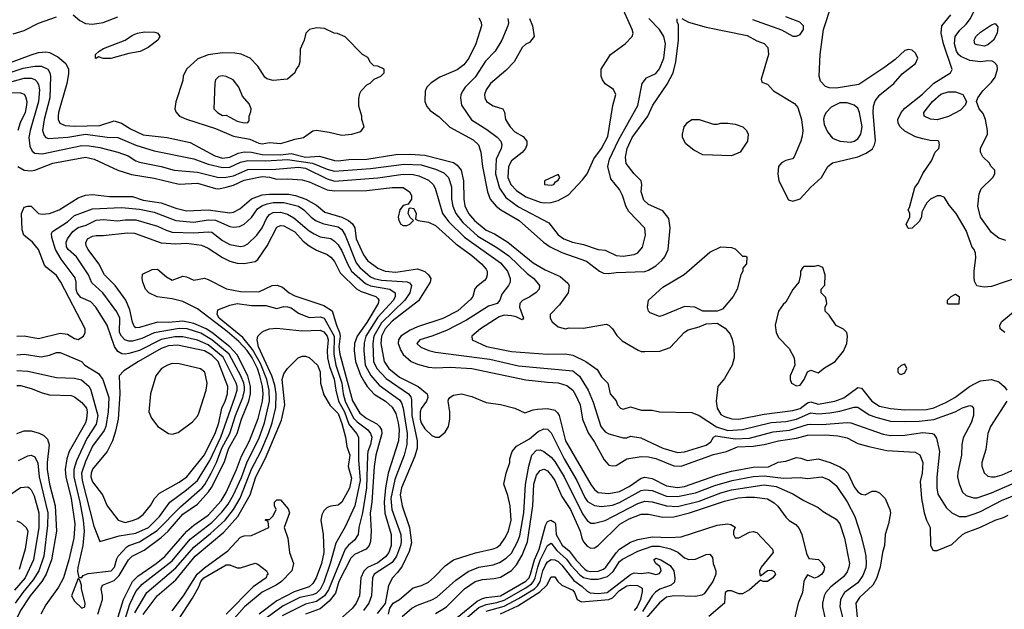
# Model space of a CAD drawing. Header units: inches. Extents: x 1793402 to 1900366, y 320852 to 470679.
# Tile 342 of 604: x 1834706 to 1840161, y 435636 to 438904. Entities that reach past the tile are written whole.
import ezdxf

# ---------------------------------------------------------------- set-up
doc = ezdxf.new("R2010")
doc.units = ezdxf.units.IN
doc.header["$MEASUREMENT"] = 0
doc.layers.add('B8433', color=7, linetype='Continuous')
doc.layers.add('B8443', color=7, linetype='Continuous')

msp = doc.modelspace()

# ---------------------------------------------------------------- linework, layer by layer
at = {"layer": 'B8433', "color": 4}
for points, elevation in [([(1840000, 438673.3), (1839970, 438676.9), (1839920.1, 438700.1), (1839907.8, 438710), (1839896.3, 438730), (1839885.1, 438770), (1839889.6, 438810), (1839914.2, 438845.9), (1839950, 438879.1), (1839974.5, 438910), (1839992, 438950), (1839995.1, 438975.1), (1839989, 439010), (1839959.5, 439039.5), (1839910, 439056), (1839886.6, 439070), (1839876, 439090), (1839872.7, 439130), (1839890, 439184.7), (1839910, 439210.7), (1839950, 439230.6), (1840000, 439239)], 392), ([(1837530.7, 438910), (1837547.3, 438870), (1837556, 438810), (1837530, 438778), (1837510, 438768.7), (1837490.7, 438749.3), (1837444.7, 438670), (1837398.5, 438621.5), (1837314.8, 438550), (1837290, 438515.3), (1837280.7, 438490), (1837282.8, 438470), (1837292, 438450), (1837330, 438426), (1837382, 438410), (1837391.6, 438391.6), (1837398, 438350), (1837424, 438310), (1837450, 438282), (1837496.1, 438256.1), (1837514.8, 438230), (1837514.8, 438210), (1837507.7, 438190), (1837490, 438167), (1837430, 438120.9), (1837414.4, 438090), (1837410.4, 438030), (1837426.4, 437990), (1837457.5, 437957.5), (1837510, 437921.3), (1837590, 437892.4), (1837611.7, 437888.3), (1837650, 437890.4), (1837690, 437901.6), (1837746.3, 437933.7), (1837824.4, 438015.6), (1837849.7, 438050.3), (1837886.7, 438133.3), (1837930, 438190.8), (1837963.7, 438256.3), (1837992.5, 438427.5), (1838008.7, 438490), (1837996.5, 438516.5), (1837950, 438548.7), (1837935.3, 438570), (1837928.4, 438591.6), (1837928, 438630), (1837979, 438710), (1838061.2, 438770), (1838099, 438810), (1838104, 438830), (1838099, 438850), (1838034.2, 438994.2)], 412), ([(1838374, 438910), (1838410.9, 438890.9), (1838510, 438862), (1838737, 438817), (1838790, 438786.8), (1838830, 438771), (1838850.8, 438750), (1838854, 438710), (1838814, 438574), (1838818, 438558), (1838850, 438546), (1838882.8, 438510), (1838998.8, 438438.8), (1839016.4, 438416.4), (1839038, 438350), (1839044.9, 438290), (1839041.1, 438258.9), (1839034, 438230), (1838996.3, 438143.7), (1838986.8, 438133.2), (1838950, 438122.7), (1838926.8, 438110), (1838910.6, 438089.4), (1838906, 438050), (1838912.7, 438010), (1838966, 437906), (1838990, 437898.8), (1839030, 437910.7), (1839086.6, 437973.4), (1839149, 438030), (1839184, 438090), (1839208.7, 438110), (1839350, 438143.8), (1839395.6, 438164.4), (1839431.3, 438188.7), (1839442.9, 438210), (1839447.6, 438232.4), (1839434.7, 438390), (1839435.9, 438424.1), (1839445.6, 438454.4), (1839471.9, 438488.1), (1839549, 438550), (1839595.5, 438604.5), (1839670, 438661), (1839681.2, 438690), (1839670, 438718), (1839650, 438735.3), (1839630, 438739), (1839610, 438734), (1839556.3, 438683.7), (1839499.9, 438640.1), (1839354.9, 438545.1), (1839230, 438525.1), (1839190, 438527), (1839170, 438533.2), (1839143.6, 438563.6), (1839135.1, 438590), (1839140.7, 438710), (1839159.6, 438850), (1839206, 438990)], 404), ([(1834670, 438825.5), (1834730, 438843.8), (1834810, 438884.9), (1834910, 438920.4)], 404), ([(1835002, 438930), (1835038.5, 438898.5), (1835070, 438882), (1835110, 438879.5), (1835168.4, 438888.4), (1835250, 438919.5)], 404), ([(1837250, 438914), (1837262, 438890), (1837264.7, 438870), (1837234, 438770), (1837194, 438690), (1837165.8, 438654.2), (1837130, 438626), (1837034.4, 438585.6), (1836986.4, 438553.6), (1836962, 438530), (1836951.6, 438508.4), (1836951.3, 438450), (1836962, 438422), (1836979.8, 438399.8), (1837030, 438364.7), (1837088.2, 438308.2), (1837218.3, 438238.3), (1837247.7, 438210), (1837261.6, 438170), (1837270.4, 438089.6), (1837297, 437950), (1837313, 437910), (1837344.9, 437870), (1837370.7, 437850), (1837473.4, 437790), (1837607.7, 437670), (1837645.7, 437645.7), (1837710, 437614), (1837845.7, 437565.7), (1837918.8, 437510), (1837939.9, 437499.9), (1837970, 437497.1), (1838010, 437502.4), (1838170, 437508.4), (1838190, 437514.9), (1838230, 437539.3), (1838264.5, 437570), (1838279.5, 437590), (1838298, 437630), (1838309.3, 437750), (1838302.7, 437802.7), (1838270, 437844), (1838190, 437879.3), (1838163.3, 437903.3), (1838149.3, 437950), (1838153.2, 437990), (1838149, 438010), (1838109.5, 438049.5), (1838066, 438106), (1838061.6, 438141.6), (1838071.5, 438190), (1838098.9, 438250), (1838185.6, 438370), (1838214.5, 438430), (1838293.6, 438546.4), (1838325.6, 438610), (1838341.6, 438670), (1838355.6, 438790), (1838355.3, 438875.3), (1838348, 438892), (1838348, 438908)], 404), ([(1837410.6, 438910), (1837413.7, 438886.3), (1837410.8, 438870), (1837376.3, 438790), (1837340.5, 438730), (1837286.3, 438673.7), (1837230, 438586), (1837174, 438530), (1837160.7, 438510), (1837150.7, 438490), (1837147.7, 438470), (1837153.4, 438430), (1837208.7, 438348.7), (1837294.7, 438294.7), (1837351.9, 438251.9), (1837370.7, 438230), (1837377.3, 438210), (1837374, 438190), (1837346, 438130), (1837342.6, 438050), (1837364.9, 437970), (1837398.7, 437918.7), (1837470, 437866.7), (1837637.5, 437777.5), (1837690, 437710.8), (1837721, 437690), (1837769.3, 437670.7), (1837830, 437658), (1837910, 437630.6), (1837950, 437626), (1838010, 437597.3), (1838050, 437594), (1838110, 437602.8), (1838130, 437611.3), (1838156.5, 437643.5), (1838174, 437710), (1838168.9, 437748.9), (1838081.6, 437841.6), (1838066.6, 437866.6), (1838046, 437930), (1838030, 437962), (1837982, 438022), (1837964.5, 438090), (1837973.6, 438130), (1838023.5, 438236.5), (1838131.2, 438428.8), (1838154, 438550), (1838179, 438581), (1838230, 438606), (1838250, 438631.3), (1838275.1, 438690), (1838284.2, 438770), (1838275.6, 438810), (1838250, 438849.3), (1838192.3, 438910)], 408), ([(1838765.5, 438905.5), (1838926.8, 438846.8), (1838990, 438812), (1839010, 438812), (1839030, 438822), (1839048, 438850), (1839048, 438870), (1839028, 438890), (1838950, 438919)], 408), ([(1840000, 437615), (1839994, 437630), (1839983.7, 437643.7), (1839950, 437735.3), (1839894, 437830), (1839856, 437876), (1839830, 437918), (1839810, 437928), (1839790, 437928), (1839751.6, 437908.4), (1839731.6, 437888.4), (1839716.9, 437863.1), (1839703.6, 437836.4), (1839702, 437810), (1839690, 437786), (1839650, 437748), (1839630, 437746), (1839626, 437750), (1839618, 437770), (1839638, 437810), (1839638, 437830), (1839628.7, 437850), (1839636.4, 437863.6), (1839665.6, 437974.4), (1839683.1, 437996.9), (1839710, 438052), (1839758, 438122), (1839778, 438170), (1839798, 438190), (1839802, 438210), (1839798, 438230), (1839792.9, 438232.9), (1839750, 438234), (1839710, 438242.7), (1839670, 438255.1), (1839610, 438285.1), (1839584.5, 438310), (1839574, 438330), (1839571.8, 438350), (1839589.6, 438390), (1839610, 438412.7), (1839708.6, 438491.4), (1839770, 438552.4), (1839864, 438610), (1839872.3, 438627.7), (1839825.1, 438770), (1839811.8, 438830), (1839816, 438870), (1839865.2, 438930)], 396), ([(1840000, 438769), (1839998, 438770), (1839994, 438790), (1840000, 438802)], 388), ([(1834553.2, 438630), (1834770, 438708.7), (1834810, 438721.3), (1834850, 438726), (1834870, 438721.6), (1834917.7, 438697.7), (1834960.5, 438660.5), (1834976, 438630), (1834976.8, 438603.2), (1834967.7, 438550), (1834920.4, 438390), (1834918.4, 438370), (1834919.1, 438350), (1834927.3, 438330), (1834957.3, 438317.3), (1835010, 438313.4), (1835150, 438317), (1835230, 438343), (1835270, 438330.5), (1835319.3, 438299.3), (1835390, 438265.3), (1835522, 438250), (1835650, 438223), (1835787.3, 438150), (1835830, 438136.9), (1835870, 438142.3), (1835915.6, 438164.4), (1835950, 438172.3), (1835990, 438169.2), (1836050, 438155.9), (1836150, 438155), (1836210, 438162.2), (1836290, 438142), (1836367.6, 438147.6), (1836450, 438122.6), (1836470, 438121.1), (1836530, 438128.8), (1836628.3, 438131.7), (1836790, 438156), (1836870, 438158.9), (1836950, 438153.4), (1837110, 438112), (1837130, 438098), (1837152.2, 438070), (1837165.3, 438010), (1837165.7, 437910), (1837172.8, 437872.8), (1837192.2, 437830), (1837224.9, 437790), (1837290, 437737), (1837336.7, 437716.7), (1837411.3, 437671.3), (1837550, 437556.4), (1837618, 437518), (1837700.6, 437480.6), (1837743.4, 437443.4), (1837750.7, 437430), (1837744.9, 437390), (1837696.1, 437323.9), (1837644.7, 437270), (1837644.7, 437250), (1837656, 437230), (1837690, 437201), (1837730, 437191.3), (1837750, 437196), (1837830, 437194.8), (1837955.9, 437215.9), (1837970.6, 437210.6), (1837990, 437191.3), (1838014.4, 437154.4), (1838044.5, 437124.5), (1838132.5, 437072.5), (1838150, 437065.5), (1838170, 437064.9), (1838252.9, 437067.1), (1838310, 437086.8), (1838390, 437171.3), (1838410, 437184.7), (1838470, 437201), (1838510, 437218), (1838570, 437222), (1838614.4, 437194.4), (1838641.4, 437161.4), (1838652.8, 437132.8), (1838662, 437090), (1838664, 437030), (1838654, 436990), (1838610, 436915.3), (1838574.8, 436870), (1838564.9, 436790), (1838570.7, 436750), (1838590, 436716), (1838610, 436704), (1838652.4, 436692.4), (1838690, 436690.4), (1838830, 436717.4), (1838990, 436737.4), (1839030, 436748.9), (1839070, 436779.5), (1839090, 436785.7), (1839130, 436773.4), (1839222, 436790), (1839272.1, 436807.9), (1839350, 436866), (1839370, 436861), (1839428, 436790), (1839470, 436762.4), (1839530, 436748.7), (1839610, 436741.1), (1839730, 436744.2), (1839770, 436752), (1839838, 436782), (1839886.6, 436810), (1839968.5, 436871.5), (1840000, 436887.7)], 396), ([(1834574.6, 438585.4), (1834724.4, 438635.6), (1834790, 438647), (1834826.6, 438646.6), (1834860.7, 438630), (1834873, 438610), (1834877.1, 438590), (1834871.8, 438470), (1834842, 438350), (1834832.4, 438290), (1834841.1, 438261.1), (1834850, 438250.7), (1834865.7, 438245.7), (1834972.2, 438252.2), (1835070, 438268.8), (1835190, 438252.2), (1835250, 438250.4), (1835350, 438208.7), (1835450, 438177.1), (1835670, 438132.2), (1835750, 438103.1), (1835830, 438084.6), (1835870, 438087.4), (1835930, 438114.3), (1835970, 438124), (1836070, 438120.7), (1836190, 438129.2), (1836327.8, 438107.8), (1836410, 438074.6), (1836450, 438064.9), (1836650, 438079.6), (1836836.6, 438103.4), (1836930, 438098.9), (1837010, 438075.3), (1837055.8, 438055.8), (1837081.6, 438030), (1837098.3, 437978.3), (1837098.7, 437910), (1837105.3, 437870), (1837122, 437830), (1837160.4, 437780.4), (1837244.2, 437704.2), (1837350, 437642), (1837415.8, 437595.8), (1837518, 437498), (1837554, 437470), (1837586, 437430), (1837584.7, 437410), (1837567.5, 437392.5), (1837532.3, 437367.7), (1837492.3, 437347.7), (1837476.3, 437330), (1837474.9, 437310), (1837496.3, 437250), (1837490, 437241.2), (1837456.6, 437256.6), (1837430, 437262.7), (1837390, 437265.4), (1837363, 437257), (1837258.8, 437190), (1837234.8, 437170), (1837211.3, 437150), (1837212, 437130), (1837292.5, 437092.5), (1837430, 437064.4), (1837630, 437050.4), (1837730, 437052.7), (1837770, 437043.8), (1837842.8, 437010), (1837905.1, 436965.1), (1837930, 436924.7), (1837964.7, 436890), (1837978, 436830), (1838010.9, 436790.9), (1838018, 436770), (1838034, 436750), (1838050, 436744.7), (1838090, 436758), (1838150, 436738.8), (1838210, 436738.8), (1838250, 436731.3), (1838430, 436727.3), (1838470, 436710.7), (1838566.7, 436646.7), (1838630, 436626.2), (1838710, 436633.1), (1838868.8, 436671.2), (1838950, 436676.5), (1839010, 436690.2), (1839090, 436724.2), (1839130, 436718.9), (1839194.9, 436725.1), (1839250, 436734.9), (1839330, 436757.1), (1839350, 436755.5), (1839413.1, 436713.1), (1839450, 436700.3), (1839530, 436679.5), (1839610, 436676.5), (1839690, 436678.7), (1839771.1, 436688.9), (1839889.7, 436730.3), (1839930, 436753), (1839970, 436764.7), (1839982, 436762), (1839991.1, 436751.1), (1839990.7, 436710), (1839977.3, 436670), (1839933.7, 436586.3), (1839926.8, 436550), (1839924, 436490), (1839904.5, 436395.5), (1839902.8, 436370), (1839910.6, 436330.6), (1839930, 436286), (1839950, 436267.3), (1839990, 436253.4), (1840000, 436253.2)], 392), ([(1834596.3, 438543.7), (1834730, 438579.5), (1834770, 438580.4), (1834790, 438572.7), (1834800.7, 438560.7), (1834810, 438544.7), (1834814.7, 438514.7), (1834810.3, 438450), (1834763.7, 438290), (1834757.1, 438250), (1834762.8, 438202.8), (1834775.5, 438175.5), (1834790, 438164), (1834830, 438160.4), (1835050, 438205.7), (1835090, 438204.2), (1835150, 438194.9), (1835250.3, 438170.3), (1835306, 438150), (1835350, 438122), (1835370, 438114.9), (1835490, 438090.4), (1835562, 438070), (1835690, 438059.5), (1835810, 438028.9), (1835850, 438030.3), (1835890, 438039), (1835970, 438072.9), (1836125.4, 438074.6), (1836250, 438086), (1836290, 438081.3), (1836410, 438021.7), (1836450, 438008.9), (1836690, 438027.4), (1836830, 438047.2), (1836885.8, 438045.9), (1836918, 438038), (1836970, 438014.9), (1836997.3, 437990), (1837007.7, 437970), (1837048.4, 437830), (1837083.4, 437783.4), (1837170, 437698.7), (1837370, 437555.5), (1837407.7, 437510), (1837422.8, 437470), (1837422.8, 437450), (1837414.8, 437430), (1837377.5, 437382.5), (1837366, 437350), (1837351.3, 437330), (1837303.4, 437316.6), (1837182, 437238), (1837070, 437181.6), (1836990, 437149.3), (1836922, 437130), (1836906, 437110), (1836928.1, 437088.1), (1836972, 437070), (1837010, 437060.5), (1837310, 437022), (1837470, 436985.3), (1837770, 436957.1), (1837807.4, 436927.4), (1837855.5, 436850), (1837883.9, 436783.9), (1837925.5, 436650), (1837950, 436618.8), (1837970, 436607.7), (1838050, 436586.8), (1838070, 436586.8), (1838090, 436594.8), (1838147.1, 436587.1), (1838268.8, 436528.8), (1838350, 436504.4), (1838390, 436508.4), (1838510, 436546.4), (1838534.9, 436565.1), (1838549.5, 436590.5), (1838562, 436598), (1838670, 436581.6), (1838750, 436585.2), (1838880.7, 436619.3), (1838970.8, 436629.2), (1839070, 436660.3), (1839090, 436662), (1839150, 436659.5), (1839290, 436672.2), (1839310, 436670.4), (1839490, 436606.4), (1839530, 436598.4), (1839610, 436601.6), (1839710, 436615.8), (1839762, 436610), (1839770, 436606), (1839785.2, 436585.2), (1839803, 436510), (1839788.1, 436368.1), (1839787.7, 436310), (1839793.4, 436273.4), (1839839.9, 436199.9), (1839871, 436170), (1839910.5, 436150.5), (1839950, 436150.5), (1840000, 436167.9)], 388), ([(1834630, 438501.1), (1834710, 438499.3), (1834730, 438490.7), (1834737.6, 438477.6), (1834744.4, 438450), (1834743.7, 438430), (1834736.5, 438390), (1834708, 438332), (1834695.3, 438290)], 384), ([(1834694.8, 438090), (1834730.4, 438070.4), (1834770, 438067), (1834790, 438070.4), (1834890, 438108.4), (1835070, 438141.3), (1835118, 438130), (1835250.3, 438070.3), (1835325.8, 438045.9), (1835450, 438024.9), (1835590, 437992.2), (1835690, 437998.7), (1835790, 437968.8), (1835810, 437967.2), (1835850, 437974.9), (1835890, 437986), (1835950, 438014), (1836050, 438034), (1836090, 438031.3), (1836130, 438019.6), (1836190, 438021.8), (1836270, 438015.5), (1836310, 438005.5), (1836410, 437961.1), (1836450, 437954.6), (1836630, 437957), (1836770, 437974.4), (1836830, 437973), (1836866, 437950), (1836876, 437930), (1836876, 437910), (1836858, 437882), (1836830, 437874), (1836811.3, 437850), (1836802.8, 437810), (1836806, 437790), (1836818, 437770), (1836830, 437762.8), (1836850, 437762.8), (1836868, 437770), (1836888, 437790), (1836870, 437808), (1836859, 437830), (1836863.1, 437856.9), (1836870, 437862), (1836890, 437858), (1836902.8, 437830), (1836898, 437798), (1836914, 437790), (1836970, 437782), (1837010, 437763), (1837122.2, 437662.2), (1837210, 437597.1), (1837264.9, 437550), (1837290, 437521), (1837295.5, 437510), (1837296.3, 437490), (1837290.7, 437470), (1837281.1, 437458.9), (1837235.9, 437424.1), (1837228.1, 437411.9), (1837216.3, 437370), (1837205.1, 437354.9), (1837134, 437290), (1837050, 437247.8), (1836910, 437202), (1836870, 437184), (1836817.1, 437150), (1836804.2, 437130), (1836803.1, 437110), (1836817, 437070), (1836830, 437048), (1836874.8, 437010), (1836910, 436994.4), (1836970, 436977.6), (1837010, 436974.4), (1837090, 436978), (1837210.3, 436970.3), (1837510, 436908.5), (1837630, 436894.4), (1837690, 436892), (1837736.9, 436876.9), (1837770, 436850.6), (1837785.1, 436825.1), (1837810.3, 436770), (1837823.7, 436690), (1837854.7, 436614.7), (1837890, 436562.8), (1837943.9, 436463.9), (1837970, 436434), (1837990, 436430.6), (1838010, 436433.4), (1838069.7, 436470.3), (1838150, 436482.6), (1838190, 436480.3), (1838230, 436471.7), (1838330, 436432), (1838370, 436428.8), (1838550, 436493.4), (1838622, 436510), (1838682.9, 436537.1), (1838770, 436540.8), (1838830, 436549), (1838910, 436570.2), (1839010, 436585.2), (1839070, 436600.3), (1839170, 436602.6), (1839238.3, 436598.3), (1839290, 436586.4), (1839350, 436554.9), (1839410, 436538), (1839510, 436517.1), (1839667.5, 436507.5), (1839692.8, 436492.8), (1839710.4, 436450.4), (1839705.5, 436390), (1839695.2, 436344.8), (1839701.6, 436250), (1839718, 436170), (1839730.5, 436130.5), (1839751, 436090), (1839751.6, 435991.6), (1839764.7, 435964.7), (1839770, 435962), (1839790, 435962), (1839870, 435994.8), (1839929.2, 436050), (1839950, 436062), (1840000, 436079.9)], 384), ([(1834690, 437150.7), (1834730, 437150.8), (1834810, 437136.3), (1834930, 437167), (1834970, 437161.6), (1835010, 437137.3), (1835030, 437131), (1835059, 437150), (1835069, 437170), (1835069, 437190), (1834934, 437450), (1834910, 437485.2), (1834852.3, 437532.3), (1834843.7, 437543.7), (1834809.2, 437630), (1834777.2, 437670), (1834729.3, 437710), (1834719.5, 437739.5), (1834716, 437830), (1834730, 437864.7), (1834750, 437870.8), (1834770, 437870.8), (1834810.6, 437830.6), (1834830, 437826), (1834870, 437830.5), (1834924, 437850), (1835030, 437917.1), (1835070, 437930.4), (1835110, 437934.4), (1835203.9, 437923.9), (1835330, 437923.1), (1835390, 437903.1), (1835490, 437888.8), (1835570, 437859.5), (1835630, 437845.3), (1835750, 437850.3), (1835870, 437833.7), (1835890, 437837), (1835924.6, 437855.4), (1835990, 437910.3), (1836050, 437933.1), (1836090, 437937.3), (1836197.4, 437937.4), (1836234.8, 437930), (1836290.5, 437910), (1836350, 437875.3), (1836396.5, 437836.5), (1836490, 437810.2), (1836528.4, 437790), (1836550, 437772), (1836562, 437750), (1836570.3, 437690), (1836610, 437600.7), (1836633, 437570), (1836690, 437526), (1836730.3, 437510.3), (1836790, 437504.6), (1836910, 437522.4), (1836950, 437507.7), (1836970.7, 437490), (1836984, 437470), (1836980.7, 437450), (1836915.1, 437344.9), (1836770, 437232.3), (1836731.4, 437190), (1836710.2, 437150), (1836705.8, 437110), (1836725.7, 437010), (1836750.2, 436970.2), (1836810, 436922.6), (1836913.4, 436870), (1836964, 436830), (1836967.7, 436810), (1836959.1, 436790), (1836930, 436749), (1836925.2, 436730), (1836925.5, 436690), (1836930.3, 436670), (1836950, 436635.5), (1836990, 436598.8), (1837010, 436590.8), (1837030, 436591), (1837062.7, 436617.3), (1837081.2, 436650), (1837089.4, 436690), (1837089.4, 436730), (1837079, 436790), (1837082, 436798), (1837088.7, 436810), (1837110, 436822.8), (1837154, 436830), (1837210, 436814.8), (1837290, 436782.8), (1837370, 436770.8), (1837450, 436750.8), (1837505.4, 436725.4), (1837550, 436741), (1837575.1, 436744.9), (1837630, 436748.2), (1837670, 436739.1), (1837685.3, 436725.3), (1837694, 436710), (1837730.3, 436570), (1837870, 436327.3), (1837890, 436300.7), (1837910, 436284), (1837970, 436277.1), (1838030, 436288.8), (1838083.1, 436316.9), (1838150, 436363.7), (1838170, 436368.7), (1838210, 436361.1), (1838290, 436320.3), (1838350.3, 436310.3), (1838390, 436316.9), (1838562.6, 436377.4), (1838650, 436401.7), (1838770, 436423.6), (1838855.1, 436424.9), (1838908.5, 436451.5), (1838950, 436457.6), (1839010, 436476.5), (1839034.3, 436474.3), (1839070, 436460.5), (1839130, 436470.4), (1839196, 436450), (1839250, 436426), (1839274, 436410), (1839293.4, 436390), (1839330, 436314.8), (1839350, 436286.8), (1839370, 436274.8), (1839390, 436271), (1839430, 436291.3), (1839450, 436291), (1839470, 436281), (1839501, 436250), (1839527.3, 436190), (1839530.7, 436170), (1839519.1, 436110), (1839500.7, 436050), (1839497.3, 435990), (1839485.5, 435950), (1839472.7, 435870), (1839453.3, 435806.7), (1839433, 435770), (1839358, 435702), (1839339.3, 435670), (1839346.7, 435590)], 376), ([(1834690, 437046.7), (1834730.3, 437050.3), (1834824.1, 437035.9), (1834870, 437044), (1834910, 437058.8), (1834930, 437058.8), (1835048.6, 437008.6), (1835067.3, 436990), (1835142.9, 436942.9), (1835166, 436910), (1835200.4, 436810), (1835196.5, 436730), (1835183.6, 436650), (1835172.9, 436627.1), (1835110, 436540.9), (1835070, 436455.1), (1835048, 436390), (1835051.3, 436350), (1835117.3, 436097.3), (1835150, 436012), (1835257.4, 436042.6), (1835350, 436058.3), (1835419.6, 436090), (1835480.5, 436150), (1835537, 436230), (1835630, 436298.7), (1835690, 436350.4), (1835759.3, 436460.7), (1835820.3, 436590), (1835897.6, 436810), (1835909.8, 436850), (1835910.9, 436870), (1835905.7, 436890), (1835833, 437033), (1835750, 437102), (1835690, 437127.4), (1835610, 437145.7), (1835565.9, 437145.9), (1835489.3, 437130.7), (1835370, 437071.2), (1835310, 437054), (1835289.5, 437049.5), (1835272.3, 437052.3), (1835250, 437064), (1835231.8, 437091.8), (1835189.6, 437210), (1835127, 437310), (1835099.4, 437339.4), (1835044.7, 437364.7), (1835023.5, 437390), (1835018.3, 437410), (1835018.7, 437450), (1835012.4, 437472.4), (1834936.4, 437576.4), (1834903.6, 437630), (1834883.2, 437696.8), (1834882, 437718), (1834888, 437730), (1834970, 437783), (1835010, 437818.4), (1835110, 437855.8), (1835270, 437863.7), (1835370, 437852.9), (1835450, 437838), (1835571.7, 437791.7), (1835670, 437781.7), (1835750, 437794.6), (1835790, 437793.1), (1835870, 437758), (1835890, 437753.4), (1835922.7, 437757.3), (1835950, 437770.8), (1835990, 437806.8), (1836023.7, 437856.3), (1836047.5, 437872.5), (1836076.4, 437883.6), (1836110, 437891.4), (1836170, 437890.3), (1836250, 437870.3), (1836280.5, 437850), (1836320.5, 437810), (1836349.1, 437789.1), (1836390, 437772), (1836470, 437755.3), (1836490, 437740.5), (1836509, 437709), (1836570, 437557.1), (1836590.2, 437530.2), (1836650, 437479.5), (1836670, 437469.1), (1836710, 437460.7), (1836851.8, 437451.8), (1836866.2, 437446.2), (1836877.1, 437430), (1836866.7, 437390), (1836840.3, 437350), (1836710, 437223.5), (1836668, 437150), (1836662.4, 437110), (1836666.3, 437010), (1836684.2, 436970), (1836735.9, 436915.9), (1836860.5, 436830), (1836872.9, 436812.9), (1836877.2, 436797.2), (1836878.6, 436710), (1836907.2, 436570), (1836907.2, 436530), (1836895.1, 436484.9), (1836822, 436310), (1836814.4, 436270), (1836824.9, 436210), (1836865.3, 436090), (1836876.2, 436003.8), (1836863.8, 435956.2), (1836824.9, 435875.1), (1836799.9, 435840.1), (1836771, 435810), (1836750, 435768), (1836731.3, 435668.7), (1836686.4, 435613.6)], 372), ([(1834690, 436959.3), (1834750, 436955.5), (1834910, 436920.7), (1835010, 436917.3), (1835047.9, 436907.9), (1835090, 436870.8), (1835100.7, 436850), (1835138.7, 436710), (1835130, 436662.7), (1835077.6, 436582.4), (1835021, 436459), (1835005.2, 436410), (1835006, 436370), (1835039.2, 436230), (1835057.7, 436130), (1835063.6, 436070), (1835054.9, 435990), (1835028.1, 435868.1), (1835026, 435846), (1835032.7, 435812.7), (1835050, 435812), (1835056.5, 435823.5), (1835085.1, 435834.9), (1835212.3, 435850), (1835231.5, 435870), (1835243.9, 435916.1), (1835252, 435930), (1835298.5, 435981.5), (1835310, 435990.3), (1835370, 436010.3), (1835467.5, 436072.5), (1835596.4, 436203.6), (1835716.9, 436310), (1835731.9, 436328.1), (1835766.4, 436390), (1835796.8, 436450), (1835826, 436530), (1835869.8, 436610), (1835901.8, 436710), (1835941.4, 436810), (1835950.6, 436849.4), (1835950.7, 436869.3), (1835947.9, 436890), (1835931.7, 436930), (1835866.2, 437050), (1835770, 437129.8), (1835710, 437166.6), (1835634, 437190), (1835590, 437191.8), (1835451.2, 437168.8), (1835382.6, 437137.4), (1835330, 437122.6), (1835310, 437121.7), (1835287.6, 437130), (1835269, 437149), (1835258.9, 437170), (1835259.7, 437250), (1835243.8, 437283.8), (1835167, 437390), (1835105.6, 437445.6), (1835087.3, 437490), (1835020.7, 437590), (1834974, 437630), (1834965.5, 437645.5), (1834963.5, 437670), (1834969.7, 437690), (1834999.6, 437730), (1835030, 437752), (1835074.6, 437765.4), (1835130, 437792.4), (1835170, 437795.8), (1835248.5, 437788.5), (1835290, 437794), (1835350, 437793.7), (1835470, 437760.4), (1835516.5, 437736.5), (1835550, 437727), (1835670, 437721.7), (1835750, 437728.4), (1835770, 437726), (1835830, 437680.5), (1835870, 437658), (1835930, 437646), (1835950, 437650.4), (1835970, 437662), (1836019.5, 437710), (1836049.6, 437750), (1836074.9, 437805.1), (1836090, 437823.8), (1836110, 437834.9), (1836150, 437837.4), (1836190, 437825.3), (1836225.4, 437805.4), (1836310, 437734.4), (1836337.2, 437717.2), (1836370, 437701.3), (1836430, 437690.4), (1836450, 437677.1), (1836470, 437655.5), (1836490, 437622), (1836521.7, 437550), (1836544.6, 437510), (1836621.7, 437441.7), (1836650, 437428), (1836756, 437410), (1836785.5, 437390), (1836786.4, 437370), (1836777, 437350), (1836690, 437255.4), (1836623.6, 437150), (1836613.7, 437113.7), (1836611.7, 437070), (1836619, 436990), (1836652, 436932), (1836698, 436878), (1836810, 436796.4), (1836820.5, 436780.5), (1836830.2, 436750.2), (1836852.3, 436610), (1836851.6, 436550), (1836836.9, 436490), (1836784.6, 436355.4), (1836761.6, 436250), (1836767.9, 436190), (1836816.9, 436050), (1836819.6, 436010), (1836816, 435990), (1836792.9, 435930), (1836770, 435895.1), (1836670.4, 435830), (1836660.3, 435810), (1836655.3, 435710), (1836640.3, 435670), (1836611.2, 435628.8)], 368), ([(1835138.3, 435610), (1835163.6, 435690), (1835165.1, 435710), (1835158, 435750), (1835165.2, 435770), (1835230, 435794.9), (1835257.1, 435822.9), (1835308.3, 435910), (1835328.9, 435931.1), (1835395.3, 435964.7), (1835490, 436034.6), (1835528.3, 436070), (1835610, 436162.7), (1835690, 436219.5), (1835752, 436288), (1835768.3, 436311.7), (1835838.2, 436450), (1835864.1, 436530), (1835910.8, 436610), (1835935.1, 436690), (1835975.8, 436790), (1835985.3, 436830), (1835984.2, 436870), (1835970, 436929.5), (1835910, 437046.9), (1835870, 437090.8), (1835770.4, 437170.4), (1835738.9, 437190), (1835670, 437220.8), (1835610, 437232.9), (1835530, 437226), (1835470, 437228.3), (1835370, 437197), (1835350, 437196), (1835342.4, 437202.4), (1835330, 437228), (1835316.2, 437296.2), (1835294, 437350), (1835234.5, 437430), (1835176.2, 437490), (1835145.1, 437550), (1835085.1, 437630), (1835074, 437650), (1835072.1, 437667.9), (1835081.2, 437690), (1835110, 437704.4), (1835130, 437708.4), (1835168.5, 437708.5), (1835302.8, 437722.8), (1835340.9, 437720.9), (1835490, 437667), (1835570, 437661.1), (1835630, 437666), (1835713.3, 437653.3), (1835750, 437638), (1835830, 437586), (1835870, 437566), (1835910, 437554.9), (1835950, 437552.4), (1836010, 437564.4), (1836024.9, 437575.1), (1836077, 437650), (1836130, 437754), (1836150, 437764), (1836170, 437760.5), (1836230, 437728.2), (1836276.3, 437676.3), (1836310, 437650.4), (1836350, 437626.7), (1836410, 437603), (1836430, 437587.7), (1836450, 437564), (1836481.1, 437501.1), (1836571.5, 437411.5), (1836597.7, 437397.7), (1836678.8, 437370), (1836690, 437358.8), (1836695.5, 437350), (1836692.2, 437330), (1836630, 437224.7), (1836575.2, 437150), (1836561.5, 437110), (1836558.3, 437070), (1836566, 437010), (1836594.4, 436934.4), (1836615.8, 436895.8), (1836631.2, 436871.2), (1836670, 436828.4), (1836732.7, 436790), (1836770, 436757.1), (1836790, 436720.7), (1836802.8, 436670), (1836808, 436630), (1836804.9, 436570), (1836747.1, 436390), (1836733, 436310), (1836725.4, 436230), (1836729.4, 436169.4), (1836763.6, 436050), (1836764, 435990), (1836750.2, 435950), (1836733.4, 435926.6), (1836690, 435893.3), (1836633.1, 435866.9), (1836612.3, 435847.7), (1836596.5, 435810), (1836588.5, 435710), (1836570.4, 435670), (1836550, 435642.9), (1836446, 435550)], 364), ([(1840000, 437446.5), (1839998, 437450), (1839994, 437470), (1839993.6, 437510), (1840000, 437555.5)], 396), ([(1835243.1, 435570), (1835280.9, 435690), (1835330.7, 435789.3), (1835359.8, 435820.2), (1835461.6, 435890), (1835510.7, 435929.3), (1835631.5, 436068.5), (1835670, 436102.6), (1835750, 436157.4), (1835822, 436238), (1835850, 436283), (1835907.6, 436410), (1835934.9, 436485.1), (1835979.8, 436570), (1836026.4, 436693.6), (1836051.7, 436790), (1836054.8, 436830), (1836050.7, 436870), (1836037, 436930), (1836022.6, 436970), (1835993.6, 437030), (1835965.5, 437070), (1835920.3, 437120.3), (1835855.8, 437175.8), (1835690, 437302), (1835610, 437342), (1835550, 437357), (1835468.2, 437368.2), (1835421.2, 437390), (1835403.6, 437410), (1835387.3, 437450), (1835383.7, 437470), (1835387, 437493), (1835440.1, 437519.9), (1835470, 437522), (1835518.5, 437478.5), (1835550, 437461), (1835610, 437482.8), (1835630, 437478.8), (1835670, 437460.7), (1835730, 437470.4), (1835750, 437464.4), (1835851.9, 437411.9), (1835930, 437397.6), (1836030, 437395.8), (1836104, 437430), (1836132.4, 437432.4), (1836161.6, 437421.6), (1836198.8, 437390), (1836230, 437372.7), (1836390, 437319.5), (1836437.1, 437290), (1836460.3, 437210), (1836477.3, 437170), (1836480.7, 437150), (1836473.7, 437090), (1836478.9, 437050), (1836550, 436790.6), (1836590, 436723.7), (1836630, 436693.7), (1836683.7, 436663.7), (1836698.4, 436650), (1836710.3, 436630), (1836711.6, 436610), (1836679.1, 436490), (1836670, 436428), (1836657.2, 436230), (1836648, 436168), (1836653.1, 436070), (1836648.7, 436011.3), (1836641.6, 435990), (1836624.9, 435970), (1836560.9, 435939.1), (1836540.6, 435919.4), (1836474.3, 435790), (1836454.7, 435725.3), (1836419.6, 435680.4), (1836370, 435638.9), (1836290, 435608.3)], 356), ([(1835286.8, 435570), (1835316, 435664), (1835350, 435734.4), (1835384.8, 435775.2), (1835550, 435904.6), (1835650, 436024.2), (1835770, 436117.4), (1835825.9, 436174.1), (1835860.4, 436219.6), (1835890.9, 436270), (1835934.2, 436365.8), (1835966.3, 436453.7), (1836030, 436580.5), (1836062.4, 436670), (1836089.8, 436790), (1836088.1, 436850), (1836075.9, 436910), (1836039.1, 436999.1), (1835995.1, 437075.1), (1835942.8, 437142.8), (1835811.3, 437250), (1835799.7, 437270), (1835804.4, 437295.6), (1835870, 437322.4), (1835910, 437330.3), (1835990, 437320.4), (1836070, 437319.1), (1836130, 437304), (1836170, 437313.4), (1836190, 437313), (1836210, 437307.3), (1836250, 437277.3), (1836310, 437253), (1836370, 437257), (1836392.4, 437250), (1836447.8, 437150), (1836446, 437050), (1836457.7, 436990), (1836491, 436890), (1836497.1, 436830), (1836508.4, 436790), (1836555.3, 436695.3), (1836575.1, 436675.1), (1836634.4, 436630), (1836650.2, 436610.2), (1836656.5, 436590), (1836650.2, 436550), (1836635.2, 436510), (1836632.6, 436490), (1836627.2, 436310), (1836605.5, 436170), (1836585.3, 436090), (1836580.4, 436050), (1836561.4, 436018.6), (1836528.1, 435991.9), (1836508.7, 435970), (1836416.8, 435743.2), (1836394, 435710), (1836350, 435679.3), (1836290, 435664.4), (1836160, 435600)], 352), ([(1835344.4, 435615.6), (1835410.9, 435729.1), (1835570, 435866), (1835670, 435981.1), (1835763.8, 436056.2), (1835844, 436130), (1835890, 436188.5), (1835927.6, 436252.4), (1835990, 436413), (1836041.4, 436510), (1836083.5, 436610), (1836104.5, 436670), (1836125.8, 436754.2), (1836126.2, 436830), (1836119, 436879), (1836102.5, 436930), (1836029.6, 437090.4), (1836021.2, 437130), (1836025.2, 437150), (1836047.2, 437172.8), (1836060.1, 437179.9), (1836090, 437190.6), (1836130, 437194), (1836270, 437179.3), (1836370, 437183.1), (1836390, 437174), (1836410, 437150.4), (1836414.7, 437130), (1836408.7, 437070), (1836411.3, 437030), (1836422.5, 436982.5), (1836448.7, 436911.3), (1836457.2, 436850), (1836472.9, 436790), (1836505.2, 436730), (1836530, 436662.4), (1836572.7, 436610), (1836583.8, 436590), (1836583.7, 436463.7), (1836592.2, 436350), (1836562.6, 436210), (1836510, 436094), (1836456.5, 436003.5), (1836426.5, 435890), (1836390, 435786.6), (1836370, 435745.6), (1836350, 435724.8), (1836330, 435716.4), (1836257.8, 435702.2), (1836165.4, 435654.5), (1836077, 435590)], 348), ([(1835390, 435606.7), (1835468, 435710), (1835570, 435800.3), (1835678.3, 435930), (1835836.6, 436063.4), (1835915.1, 436150), (1835982.3, 436270), (1836014.2, 436370), (1836066.8, 436473.2), (1836155.8, 436684.2), (1836175.1, 436770), (1836159.5, 436910), (1836170, 436942), (1836189.1, 436970.9), (1836249.4, 437030.6), (1836270, 437038.8), (1836290, 437038.8), (1836310, 437030.7), (1836355.5, 436990), (1836370, 436952), (1836373, 436890), (1836390, 436824.7), (1836425.8, 436765.8), (1836470, 436720.7), (1836490, 436666), (1836510.3, 436590), (1836518.7, 436538.7), (1836534.9, 436490), (1836526.6, 436426.6), (1836543.7, 436363.7), (1836533.2, 436306.8), (1836490, 436229.2), (1836470, 436212.3), (1836430, 436207), (1836410, 436199.5), (1836390, 436180.9), (1836379.9, 436160.1), (1836373.7, 436130), (1836386.7, 436050), (1836390.3, 435950), (1836377.3, 435890), (1836347.7, 435810), (1836330, 435778.4), (1836310, 435760.5), (1836226.4, 435733.6), (1836130, 435683.1), (1836032, 435610)], 344), ([(1834690, 436877.1), (1834710, 436877.1), (1834770, 436860.4), (1834830, 436834.9), (1834870, 436823.8), (1834990, 436820.5), (1835010, 436813), (1835050, 436783.1), (1835075.6, 436750), (1835079.6, 436730), (1835076, 436690), (1835070.2, 436669.8), (1834979.5, 436510), (1834966.5, 436470), (1834958.5, 436410), (1834961.5, 436370), (1834990.3, 436249.7), (1835011.4, 436110), (1835006.5, 436030), (1834978.3, 435910), (1834948.9, 435810), (1834921.4, 435758.6), (1834850, 435660.9), (1834823.7, 435610)], 364), ([(1834690, 436610.5), (1834730, 436624.9), (1834770, 436624.9), (1834812.8, 436612.8), (1834838.8, 436598.8), (1834859.5, 436579.5), (1834868.2, 436548.2), (1834857.6, 436450), (1834858.5, 436410), (1834871.5, 436330), (1834902, 436210), (1834908.9, 436070), (1834882, 435910), (1834851.6, 435830), (1834828.9, 435790), (1834763.1, 435710), (1834710.2, 435629.8), (1834650.2, 435509.8)], 356), ([(1836748.7, 435610), (1836757.2, 435642.8), (1836775.3, 435670), (1836810, 435690.8), (1836885.8, 435754.2), (1836931.5, 435768.5), (1836970, 435787.3), (1837003.9, 435816.1), (1837062.5, 435877.5), (1837109.5, 435910.5), (1837231.5, 435948.5), (1837330, 435970.6), (1837350, 435979.1), (1837370, 435994.8), (1837394.5, 436030), (1837414, 436070), (1837429.5, 436130), (1837422.7, 436210), (1837410, 436266), (1837388.7, 436330), (1837402, 436390), (1837422, 436450), (1837422, 436470), (1837434, 436510), (1837459.3, 436540.7), (1837530, 436580.5), (1837578.3, 436621.7), (1837610, 436636.3), (1837630, 436634), (1837650, 436614.8), (1837721.7, 436470), (1837791.8, 436350), (1837836.4, 436256.4), (1837852.7, 436232.7), (1837890, 436212.2), (1837930, 436206.7), (1837990, 436213.7), (1838030, 436228.8), (1838150, 436293.7), (1838170, 436298.7), (1838210, 436295.3), (1838290, 436263.6), (1838350, 436261.5), (1838450, 436282.3), (1838557.6, 436322.4), (1838654, 436350), (1838770, 436371.6), (1838830, 436376.1), (1838937.4, 436362.6), (1839030, 436367.3), (1839070, 436360.7), (1839150, 436370.7), (1839190, 436354), (1839230, 436322.8), (1839290, 436230.8), (1839332.4, 436150), (1839366.2, 436046.2), (1839386.6, 435966.6), (1839394.4, 435930), (1839396.4, 435890), (1839393.5, 435866.5), (1839377.2, 435822.8), (1839350, 435782.9), (1839276.3, 435730), (1839253, 435690), (1839250.4, 435650), (1839270.4, 435570)], 372), ([(1836824.1, 435595.9), (1836878, 435642), (1836910, 435659.3), (1836990, 435688.2), (1837016.6, 435703.4), (1837122, 435798), (1837190, 435844.9), (1837250, 435870.4), (1837330, 435882.4), (1837363.8, 435896.2), (1837401.5, 435918.6), (1837430, 435947.7), (1837464.7, 436010), (1837476.3, 436043.7), (1837499.8, 436170), (1837508.1, 436328.1), (1837526.6, 436430), (1837544.2, 436490), (1837570, 436518), (1837590, 436519.1), (1837610, 436510.7), (1837650, 436479.1), (1837670, 436455.5), (1837722.6, 436370), (1837824.8, 436164.8), (1837850, 436127.7), (1837870, 436113.4), (1837890, 436113.4), (1837950, 436128.2), (1838130, 436223.1), (1838170, 436234.9), (1838210, 436232), (1838290, 436208.7), (1838350, 436206), (1838470, 436235.6), (1838590, 436282.3), (1838650, 436297.7), (1838830, 436325.7), (1838896.3, 436316.3), (1838990, 436275.5), (1839050, 436238.8), (1839130, 436201), (1839158, 436178), (1839230, 436136), (1839250.7, 436110), (1839276.3, 436030), (1839303, 435890), (1839300.5, 435870), (1839290, 435844), (1839270, 435816), (1839199.9, 435760.1), (1839173, 435730), (1839163, 435710), (1839153, 435670), (1839153, 435650), (1839167.7, 435590)], 368), ([(1834698.9, 436461.1), (1834750, 436486.8), (1834770, 436490.8), (1834790, 436481), (1834806, 436446), (1834812.9, 436370), (1834861.3, 436170), (1834858.9, 436101.1), (1834839, 435930), (1834811, 435849), (1834781.2, 435798.8), (1834722.3, 435730), (1834680.9, 435670)], 352), ([(1837010, 435612.7), (1837050, 435636.4), (1837070, 435650.4), (1837170.9, 435749.1), (1837230, 435790.4), (1837270, 435802), (1837333.9, 435806.1), (1837370, 435814), (1837429.8, 435850.2), (1837458, 435882), (1837490, 435936.3), (1837519.2, 436010), (1837548.8, 436210), (1837555.1, 436330), (1837570, 436378.8), (1837590, 436405.5), (1837610, 436412.7), (1837616, 436410), (1837630, 436403), (1837654.8, 436374.8), (1837670.3, 436350), (1837710, 436262), (1837758.3, 436190), (1837810.3, 436070), (1837820.3, 436030), (1837830, 436010.7), (1837850, 435985.5), (1837870, 435975.5), (1837890, 435977.1), (1837910, 435990.5), (1838031.8, 436108.2), (1838083.3, 436136.7), (1838150, 436163.1), (1838190, 436163.1), (1838270, 436147.4), (1838330, 436148.9), (1838417.2, 436170), (1838610, 436235.6), (1838686.5, 436253.5), (1838730, 436257.7), (1838777.7, 436257.7), (1838848.4, 436248.4), (1838887, 436227), (1838907, 436207), (1838950, 436147.3), (1838968.8, 436128.8), (1839005.3, 436105.3), (1839023.7, 436083.7), (1839039.3, 436050), (1839064.5, 435944.5), (1839078, 435918), (1839131.6, 435911.6), (1839150, 435894), (1839164.7, 435870), (1839161, 435850), (1839150.8, 435830), (1839130, 435815.3), (1839109.3, 435809.3), (1839070, 435828), (1839056.8, 435803.2), (1839050.6, 435789.4), (1839042.4, 435730), (1839019.3, 435670), (1838970, 435455.3)], 364), ([(1834626.3, 436253.7), (1834710, 436310.8), (1834750, 436314.8), (1834758, 436310), (1834770, 436298), (1834785.1, 436265.1), (1834811.6, 436170), (1834812.4, 436090), (1834783.1, 435910), (1834736.9, 435810), (1834677.2, 435742.8)], 348), ([(1835550, 435628), (1835614, 435710), (1835688.8, 435831.2), (1835730, 435866.7), (1835859.8, 435960.2), (1835930, 436035.8), (1835950, 436043.8), (1835990, 436045.5), (1836086, 436090), (1836082, 436122), (1836066, 436130), (1836070, 436134), (1836090, 436134), (1836110, 436154), (1836126, 436190), (1836118, 436210), (1836118, 436230), (1836130, 436242), (1836150, 436242), (1836193.7, 436193.7), (1836201, 436170), (1836171, 436090), (1836190.6, 436030), (1836200.7, 435950), (1836222, 435890), (1836214, 435850), (1836155.8, 435790), (1836126, 435770), (1836048.7, 435731.3), (1835951.7, 435650), (1835880.3, 435570)], 336), ([(1834690, 436125.5), (1834710, 436118), (1834742, 436090), (1834750.4, 436070), (1834736.5, 435970), (1834703, 435857)], 344), ([(1837129.7, 435590), (1837239.7, 435680.3), (1837270, 435696.5), (1837290, 435701.8), (1837370, 435710.2), (1837510, 435791.3), (1837527.7, 435810), (1837536.5, 435830), (1837557.8, 435910), (1837584.2, 435970), (1837619.4, 436100.6), (1837630, 436122.8), (1837648, 436130), (1837670, 436117.3), (1837674.4, 436110), (1837679.1, 436050), (1837712.3, 435992.3), (1837750, 435959.5), (1837788.7, 435908.7), (1837837.8, 435857.8), (1837850, 435849.2), (1837870, 435845.2), (1837910, 435847.1), (1837940.7, 435859.3), (1837953.7, 435870), (1838010, 435948.5), (1838030, 435968.8), (1838090, 436008.7), (1838130, 436023.7), (1838210, 436038.3), (1838305.4, 436034.6), (1838370, 436038), (1838570, 436103), (1838630, 436110.5), (1838646.8, 436106.8), (1838670.8, 436090.8), (1838661, 436070), (1838661, 436050), (1838670, 436032), (1838690, 436031.3), (1838750, 436064), (1838770, 436066.8), (1838790, 436061), (1838877.3, 435970), (1838880.7, 435950), (1838814, 435870), (1838805.5, 435850), (1838807.3, 435827.3), (1838810, 435822), (1838849.5, 435850.5), (1838870, 435853), (1838886.4, 435846.4), (1838894, 435830), (1838878.8, 435810), (1838850, 435789.3), (1838826, 435790), (1838810, 435798), (1838750, 435744), (1838710, 435722), (1838690, 435722), (1838650, 435738), (1838630, 435738), (1838614, 435730), (1838611.3, 435670), (1838524.7, 435595.3)], 356), ([(1837150, 435561.5), (1837250, 435646), (1837290, 435662.6), (1837350, 435673.4), (1837390, 435687), (1837510, 435755.4), (1837541.9, 435778.1), (1837553.5, 435790), (1837562.6, 435810), (1837576, 435870), (1837590, 435908.5), (1837630, 435990.5), (1837650, 436002), (1837681.4, 435961.4), (1837734.7, 435914.7), (1837759.8, 435879.8), (1837810, 435827.2), (1837830, 435812.7), (1837870, 435802.7), (1837910, 435804), (1837962, 435818), (1837994.9, 435845.1), (1838030, 435900.5), (1838045.2, 435914.8), (1838130, 435958.7), (1838210, 435985.2), (1838250, 435986), (1838311.7, 435971.7), (1838352.1, 435952.1), (1838390, 435920.7), (1838412.8, 435912.8), (1838450, 435913), (1838510, 435940.7), (1838530, 435941), (1838544, 435924), (1838548.4, 435890), (1838563.6, 435850), (1838563.2, 435830), (1838545.8, 435790), (1838497.5, 435722.5), (1838484.9, 435715.1), (1838450, 435706.9), (1838330, 435711.2), (1838290, 435702.9), (1838250, 435671.8), (1838137.4, 435542.6)], 352), ([(1837290, 435625.4), (1837390, 435654.3), (1837470, 435695.9), (1837557.3, 435750), (1837574.3, 435765.7), (1837589.8, 435790), (1837604.4, 435850), (1837618.5, 435881.5), (1837630, 435899.3), (1837650, 435912.4), (1837670, 435910.3), (1837690, 435901.1), (1837710, 435881.3), (1837775.2, 435795.2), (1837822.4, 435762.4), (1837850, 435736.3), (1837867.5, 435727.5), (1837910, 435723.6), (1837960.9, 435730), (1838090, 435828.4), (1838110, 435837.3), (1838150, 435834.4), (1838190, 435840.4), (1838230, 435828.8), (1838250, 435834.8), (1838259.5, 435850), (1838258, 435858), (1838252.5, 435872.5), (1838229.6, 435889.6), (1838219, 435910), (1838230, 435918.8), (1838258, 435910), (1838310, 435879.1), (1838330.5, 435850), (1838336.3, 435810), (1838333, 435787), (1838316, 435770), (1838252.2, 435747.8), (1838228.2, 435731.8), (1838209.3, 435710.7), (1838156.2, 435623.8)], 348), ([(1835584.4, 435575.6), (1835663.1, 435696.9), (1835698.9, 435761.1), (1835710, 435790.5), (1835725.6, 435810), (1835850, 435881.6), (1835870, 435881.6), (1835910, 435866.8), (1835930, 435866), (1836010.9, 435890.9), (1836025.4, 435885.4), (1836074, 435850), (1836082, 435830), (1836075.3, 435824.7), (1836070.8, 435810), (1835999.5, 435760.5), (1835850.4, 435610)], 332), ([(1837370, 435611.1), (1837464.9, 435655.1), (1837587.9, 435732.1), (1837626.6, 435770), (1837650, 435816), (1837670, 435816), (1837686.8, 435790), (1837710.4, 435770), (1837770, 435741.3), (1837780.3, 435730), (1837794.4, 435690), (1837817.7, 435677.7), (1837970, 435690.2), (1837990, 435699), (1838030, 435740.8), (1838070, 435765.8), (1838090.3, 435770.3), (1838128.5, 435768.5), (1838154, 435754), (1838155.2, 435735.2), (1838144.6, 435690), (1838127.4, 435650), (1838110, 435628.5)], 344)]:
    msp.add_lwpolyline(points, dxfattribs=dict(at, elevation=elevation))
for points, elevation in [([(1836350, 438858), (1836311.1, 438848.9), (1836291.1, 438828.9), (1836282, 438790), (1836259.6, 438740.4), (1836258, 438670), (1836252, 438650), (1836238, 438630), (1836230.6, 438609.4), (1836190, 438574), (1836110, 438566), (1836075.5, 438575.5), (1836064.8, 438584.8), (1836025.6, 438645.6), (1835982, 438690), (1835932.5, 438712.5), (1835897.5, 438717.5), (1835830, 438720.9), (1835750, 438709.3), (1835692.8, 438687.2), (1835630.7, 438629.3), (1835611, 438590), (1835610, 438566), (1835571.1, 438448.9), (1835566, 438410), (1835570, 438394), (1835591.3, 438370), (1835630, 438353.4), (1835790, 438301.5), (1835890, 438257.8), (1835981.4, 438241.4), (1836030, 438220.2), (1836050, 438215.6), (1836090, 438222.4), (1836150, 438216.9), (1836190, 438228), (1836230, 438242), (1836279, 438250), (1836330, 438287.7), (1836350, 438292.4), (1836421.1, 438281.1), (1836490, 438264), (1836546, 438270), (1836595.5, 438284.5), (1836614, 438310), (1836602, 438350), (1836602, 438370), (1836584.7, 438424.7), (1836584.7, 438464.7), (1836590, 438494), (1836598, 438510), (1836630, 438542), (1836648.4, 438551.6), (1836670, 438574), (1836706, 438590), (1836718, 438602), (1836726, 438610), (1836726, 438630), (1836690, 438646), (1836667.3, 438647.3), (1836650, 438666), (1836634.6, 438694.6), (1836606, 438710), (1836510, 438808), (1836467.3, 438827.3), (1836448.4, 438828.4), (1836394.6, 438854.6)], 404), ([(1835169.1, 438689.1), (1835142, 438698), (1835130, 438688), (1835126, 438690), (1835126, 438710), (1835146, 438730), (1835170, 438744.7), (1835289.5, 438790.5), (1835330, 438817.3), (1835358, 438830), (1835396.8, 438836.8), (1835454.4, 438834.4), (1835472, 438830), (1835482, 438810), (1835471.3, 438790), (1835418, 438750), (1835372.5, 438727.5), (1835310, 438717.2), (1835210, 438689.2)], 396), ([(1835830, 438593.2), (1835810, 438588.7), (1835791.3, 438570), (1835787.1, 438552.9), (1835782, 438410), (1835802, 438390), (1835830, 438372), (1835850, 438374), (1835910, 438342), (1835950, 438332), (1835970, 438334), (1835976.4, 438343.6), (1835978, 438370), (1835987.3, 438392.7), (1835988, 438410), (1835978, 438438), (1835940.2, 438480.2), (1835919, 438530), (1835888.7, 438570), (1835850, 438589.2)], 408), ([(1839790, 438349.5), (1839752.9, 438352.9), (1839718, 438370), (1839715.3, 438390), (1839763.7, 438450), (1839810, 438490.6), (1839850, 438504.9), (1839890, 438504), (1839931.3, 438490), (1839952, 438450), (1839944.7, 438430), (1839918.5, 438401.5), (1839852.5, 438367.5)], 392), ([(1839290, 438443.7), (1839250, 438442.7), (1839201.7, 438418.3), (1839174.8, 438390), (1839162.8, 438370), (1839158.8, 438350), (1839162.5, 438322.5), (1839182, 438282), (1839210, 438246.8), (1839250.5, 438230.5), (1839310, 438225.5), (1839330, 438230.6), (1839350, 438244), (1839367, 438270), (1839373.3, 438310), (1839358.4, 438390), (1839350, 438413.2), (1839328.7, 438430)], 408), ([(1838550, 438324.7), (1838570, 438324.7), (1838590, 438331), (1838629.1, 438330.9), (1838670, 438324.7), (1838712, 438310), (1838732, 438290), (1838742, 438270), (1838738, 438230), (1838698, 438170), (1838650, 438149.2), (1838490, 438155.3), (1838440.2, 438180.2), (1838396.4, 438216.4), (1838378, 438250), (1838378, 438270), (1838388, 438310), (1838405.6, 438334.4), (1838429.3, 438350.7), (1838470, 438351.3)], 396), ([(1837690, 438046), (1837614, 438010), (1837614, 437990), (1837650, 437986), (1837666, 437990), (1837675.3, 438004.7), (1837690, 438014), (1837698, 438030)], 416), ([(1838710, 437594), (1838730, 437594), (1838734, 437590), (1838732, 437550), (1838712.7, 437527.3), (1838712, 437510), (1838702, 437490), (1838681, 437410), (1838658, 437370), (1838599.8, 437300.2), (1838570, 437288), (1838490, 437288), (1838446, 437310), (1838390, 437314), (1838270, 437264), (1838250, 437259), (1838199, 437279), (1838190, 437288), (1838184, 437310), (1838189.2, 437350), (1838270, 437421.6), (1838388.1, 437491.9), (1838530, 437614.8), (1838590, 437644.7), (1838650, 437642), (1838670, 437634)], 396), ([(1839130, 437542), (1839110, 437535.3), (1839050, 437535.3), (1839044.7, 437530), (1839031.3, 437510), (1839031.3, 437490), (1839022, 437450), (1838990, 437408), (1838950, 437338), (1838935.3, 437324.7), (1838910, 437288), (1838891.1, 437211.1), (1838898, 437170), (1838910, 437142), (1838970, 437082), (1838996, 437030), (1839001, 436990), (1838974.8, 436930), (1838974.8, 436910), (1838982.8, 436890), (1839010, 436874), (1839030, 436879.1), (1839051.8, 436910), (1839070, 436951.3), (1839090, 436961), (1839130, 436946.8), (1839165.6, 436974.4), (1839224, 437010), (1839270, 437066), (1839289.4, 437110), (1839292.7, 437150), (1839289, 437170), (1839270, 437189), (1839229.2, 437209.2), (1839190, 437266), (1839168.4, 437288.4), (1839168, 437310), (1839178, 437330), (1839174.6, 437354.6), (1839170, 437366), (1839146, 437390), (1839146, 437410), (1839167.3, 437432.7), (1839168, 437490), (1839155.3, 437530)], 404), ([(1839850, 437328), (1839846, 437330), (1839846, 437350), (1839866, 437370), (1839890, 437382), (1839911.3, 437370), (1839910, 437328)], 396), ([(1835579.6, 437099.6), (1835530, 437096.4), (1835490, 437081), (1835364.9, 437010), (1835283.1, 436956.9), (1835256.3, 436930), (1835260.9, 436830), (1835250.4, 436690), (1835237.3, 436622.7), (1835219.1, 436570), (1835190.7, 436510), (1835110, 436413.2), (1835101.6, 436390), (1835100.4, 436370), (1835110, 436342.8), (1835164.9, 436270), (1835190.8, 436210), (1835250.6, 436130.6), (1835290, 436116.3), (1835330, 436127.7), (1835360.2, 436139.8), (1835390, 436161), (1835430, 436211), (1835452, 436250), (1835480.4, 436279.6), (1835590, 436340.4), (1835631.6, 436370), (1835730, 436492.7), (1835790, 436615.5), (1835809.8, 436670), (1835826, 436750), (1835844.8, 436790), (1835856.8, 436830), (1835858.5, 436870), (1835804.5, 437010), (1835770, 437044.2), (1835730, 437068.6)], 376), ([(1835550, 436998.9), (1835524, 436990), (1835490.5, 436970), (1835460.5, 436930), (1835430.6, 436830), (1835420.7, 436730), (1835435.2, 436695.2), (1835471, 436650), (1835530, 436611), (1835550, 436606.8), (1835583.2, 436616.8), (1835664.1, 436675.9), (1835690, 436706), (1835697.7, 436722.3), (1835738.7, 436850), (1835743.6, 436890), (1835731.5, 436950), (1835708.2, 436968.2), (1835590, 436997.4)], 384), ([(1839610, 436995.3), (1839590, 436988), (1839572, 436970), (1839572, 436950), (1839581, 436941), (1839590, 436938), (1839610, 436946), (1839622, 436970)], 404), ([(1835030, 435806), (1834992, 435710), (1835010, 435682), (1835050, 435642), (1835066, 435650), (1835068, 435670), (1835048, 435750), (1835048, 435770), (1835038, 435798)], 368)]:
    msp.add_lwpolyline(points, close=True, dxfattribs=dict(at, elevation=elevation))
at = {"layer": 'B8443', "color": 4}
for points, elevation in [([(1840000, 438802), (1840004, 438810), (1840030, 438834.8), (1840090, 438876), (1840110, 438882), (1840124.7, 438864.7), (1840121, 438830), (1840101, 438790), (1840070, 438765.2), (1840050, 438757.2), (1840010, 438764), (1840000, 438769)], 388), ([(1840170, 437680.9), (1840130, 437693.2), (1840090, 437725.2), (1840029.3, 437810), (1840015.1, 437870), (1840021.5, 437938.5), (1840032.7, 437967.3), (1840098, 438030), (1840108, 438050), (1840108, 438070), (1840088, 438090), (1840078, 438110), (1840043.1, 438143.1), (1840028.9, 438168.9), (1840028.7, 438190), (1840068.7, 438270), (1840068.7, 438290), (1840057.2, 438350), (1840043.2, 438383.2), (1840022, 438410), (1840008, 438450), (1840015.3, 438470), (1840042.7, 438510), (1840090, 438557.3), (1840110, 438586), (1840122.7, 438630), (1840121.2, 438650), (1840107, 438667), (1840093.4, 438673.4), (1840070, 438675.1), (1840030, 438669.6), (1840000, 438673.3)], 392), ([(1840000, 437555.5), (1840004, 437584), (1840002, 437610), (1840000, 437615)], 396), ([(1840235.5, 437475.5), (1840090, 437426), (1840050, 437420.5), (1840009.6, 437429.6), (1840000, 437446.5)], 396), ([(1840164, 437170), (1840139, 437190), (1840136, 437210), (1840148.1, 437231.9), (1840244, 437310)], 396), ([(1840000, 436887.7), (1840030, 436903), (1840090.4, 436910.4), (1840130, 436897.3), (1840161, 436870), (1840176, 436850)], 396), ([(1840176, 436790), (1840084, 436650), (1840070.6, 436610), (1840058, 436522), (1840037.3, 436450), (1840037.3, 436430), (1840050, 436392), (1840070, 436374.8), (1840090, 436370.7), (1840110, 436370.6), (1840150, 436381.6), (1840216, 436410)], 396), ([(1840000, 436253.2), (1840010, 436253), (1840090, 436282), (1840290, 436368.5)], 392), ([(1840000, 436167.9), (1840030, 436178.4), (1840150, 436240.3), (1840290, 436295.8)], 388), ([(1840000, 436079.9), (1840030, 436090.6), (1840110, 436130.5), (1840156, 436144), (1840182, 436158)], 384)]:
    msp.add_lwpolyline(points, dxfattribs=dict(at, elevation=elevation))

doc.saveas('drawing.dxf')
